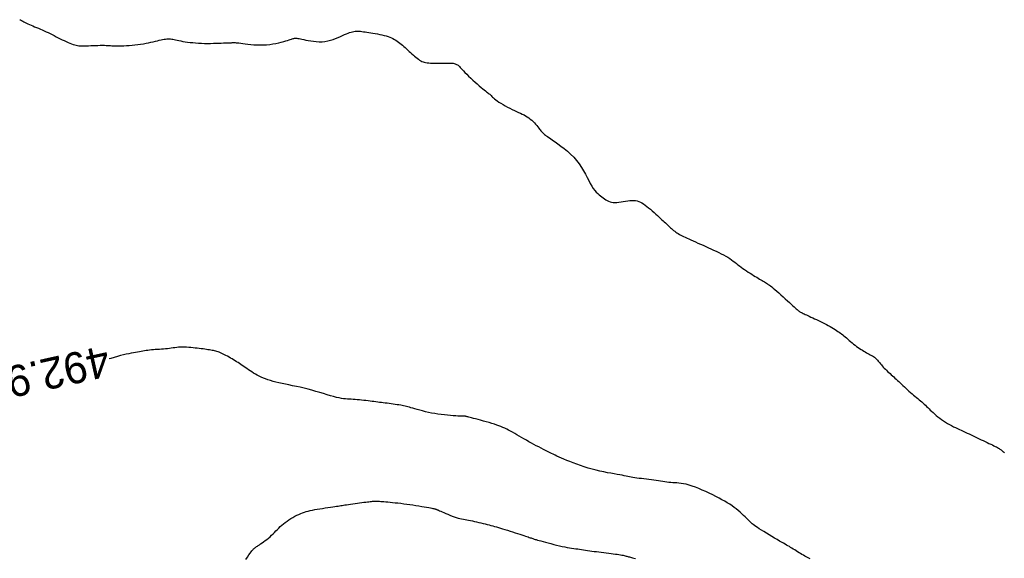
# Model space of a CAD drawing. Header units: millimetres. Extents: x 32690613 to 32693367, y 5343692 to 5344708.
# Tile 563 of 656: x 32692716 to 32692748, y 5344348 to 5344366. Entities that reach past the tile are written whole.
import ezdxf
from ezdxf.enums import TextEntityAlignment as Align

# ---------------------------------------------------------------- set-up
doc = ezdxf.new("R2010")
doc.units = ezdxf.units.MM
doc.header["$LTSCALE"] = 20
for name, color, linetype in [('02-DGM_HL_492.50', 92, 'Continuous'), ('02-DGM_HL_493.00', 102, 'Continuous'), ('02-DGM_HL_493.50', 112, 'Continuous')]:
    doc.layers.add(name, color=color, linetype=linetype)

msp = doc.modelspace()

# ---------------------------------------------------------------- linework, layer by layer
at = {"layer": '02-DGM_HL_492.50', "elevation": 492.5, "flags": 128}
msp.add_lwpolyline([(32692716.247, 5344365.76), (32692716.268, 5344365.75), (32692716.302, 5344365.732), (32692716.339, 5344365.713), (32692716.377, 5344365.693), (32692716.418, 5344365.671), (32692716.462, 5344365.649), (32692716.509, 5344365.626), (32692716.558, 5344365.603), (32692716.611, 5344365.58), (32692716.666, 5344365.557), (32692716.723, 5344365.533), (32692716.783, 5344365.509), (32692716.844, 5344365.485), (32692716.906, 5344365.459), (32692716.969, 5344365.433), (32692717.033, 5344365.404), (32692717.097, 5344365.375), (32692717.16, 5344365.344), (32692717.224, 5344365.312), (32692717.288, 5344365.28), (32692717.352, 5344365.247), (32692717.416, 5344365.214), (32692717.479, 5344365.181), (32692717.543, 5344365.149), (32692717.607, 5344365.118), (32692717.67, 5344365.087), (32692717.732, 5344365.059), (32692717.793, 5344365.032), (32692717.851, 5344365.007), (32692717.907, 5344364.985), (32692717.96, 5344364.966), (32692718.01, 5344364.951), (32692718.055, 5344364.939), (32692718.098, 5344364.93), (32692718.14, 5344364.924), (32692718.183, 5344364.921), (32692718.227, 5344364.92), (32692718.275, 5344364.92), (32692718.327, 5344364.921), (32692718.386, 5344364.924), (32692718.452, 5344364.926), (32692718.524, 5344364.929), (32692718.599, 5344364.932), (32692718.676, 5344364.934), (32692718.753, 5344364.936), (32692718.828, 5344364.937), (32692718.897, 5344364.938), (32692718.961, 5344364.938), (32692719.016, 5344364.936), (32692719.066, 5344364.934), (32692719.111, 5344364.932), (32692719.154, 5344364.929), (32692719.198, 5344364.926), (32692719.244, 5344364.923), (32692719.295, 5344364.921), (32692719.354, 5344364.92), (32692719.421, 5344364.92), (32692719.495, 5344364.921), (32692719.577, 5344364.923), (32692719.663, 5344364.927), (32692719.753, 5344364.933), (32692719.845, 5344364.94), (32692719.938, 5344364.949), (32692720.03, 5344364.96), (32692720.12, 5344364.973), (32692720.208, 5344364.987), (32692720.293, 5344365.003), (32692720.374, 5344365.019), (32692720.452, 5344365.036), (32692720.525, 5344365.053), (32692720.595, 5344365.069), (32692720.659, 5344365.085), (32692720.719, 5344365.099), (32692720.774, 5344365.112), (32692720.824, 5344365.123), (32692720.872, 5344365.132), (32692720.916, 5344365.14), (32692720.958, 5344365.145), (32692720.999, 5344365.147), (32692721.038, 5344365.147), (32692721.077, 5344365.144), (32692721.116, 5344365.139), (32692721.156, 5344365.132), (32692721.198, 5344365.123), (32692721.243, 5344365.112), (32692721.292, 5344365.101), (32692721.346, 5344365.089), (32692721.406, 5344365.077), (32692721.472, 5344365.065), (32692721.545, 5344365.053), (32692721.623, 5344365.042), (32692721.705, 5344365.032), (32692721.792, 5344365.023), (32692721.883, 5344365.015), (32692721.976, 5344365.009), (32692722.072, 5344365.004), (32692722.17, 5344365.001), (32692722.268, 5344365), (32692722.364, 5344365.001), (32692722.458, 5344365.002), (32692722.547, 5344365.004), (32692722.631, 5344365.006), (32692722.707, 5344365.009), (32692722.775, 5344365.012), (32692722.832, 5344365.014), (32692722.881, 5344365.016), (32692722.921, 5344365.017), (32692722.955, 5344365.019), (32692722.984, 5344365.02), (32692723.009, 5344365.021), (32692723.031, 5344365.022), (32692723.052, 5344365.023), (32692723.073, 5344365.023), (32692723.096, 5344365.024), (32692723.121, 5344365.024), (32692723.15, 5344365.023), (32692723.184, 5344365.021), (32692723.225, 5344365.018), (32692723.273, 5344365.013), (32692723.331, 5344365.006), (32692723.399, 5344364.997), (32692723.476, 5344364.987), (32692723.561, 5344364.976), (32692723.652, 5344364.966), (32692723.749, 5344364.958), (32692723.849, 5344364.952), (32692723.952, 5344364.949), (32692724.056, 5344364.951), (32692724.16, 5344364.957), (32692724.262, 5344364.968), (32692724.362, 5344364.982), (32692724.457, 5344364.999), (32692724.547, 5344365.018), (32692724.631, 5344365.038), (32692724.707, 5344365.057), (32692724.774, 5344365.076), (32692724.831, 5344365.093), (32692724.879, 5344365.109), (32692724.919, 5344365.122), (32692724.953, 5344365.134), (32692724.982, 5344365.144), (32692725.008, 5344365.152), (32692725.031, 5344365.158), (32692725.054, 5344365.162), (32692725.077, 5344365.164), (32692725.102, 5344365.164), (32692725.13, 5344365.162), (32692725.162, 5344365.157), (32692725.199, 5344365.151), (32692725.242, 5344365.143), (32692725.292, 5344365.133), (32692725.35, 5344365.121), (32692725.418, 5344365.107), (32692725.493, 5344365.092), (32692725.575, 5344365.078), (32692725.662, 5344365.066), (32692725.753, 5344365.057), (32692725.846, 5344365.052), (32692725.939, 5344365.053), (32692726.031, 5344365.061), (32692726.121, 5344365.077), (32692726.208, 5344365.099), (32692726.292, 5344365.127), (32692726.373, 5344365.158), (32692726.45, 5344365.191), (32692726.523, 5344365.224), (32692726.592, 5344365.256), (32692726.656, 5344365.286), (32692726.715, 5344365.311), (32692726.77, 5344365.332), (32692726.821, 5344365.35), (32692726.868, 5344365.363), (32692726.914, 5344365.374), (32692726.957, 5344365.382), (32692726.999, 5344365.387), (32692727.041, 5344365.39), (32692727.083, 5344365.39), (32692727.125, 5344365.389), (32692727.169, 5344365.386), (32692727.215, 5344365.381), (32692727.264, 5344365.375), (32692727.316, 5344365.368), (32692727.371, 5344365.359), (32692727.432, 5344365.349), (32692727.497, 5344365.339), (32692727.566, 5344365.327), (32692727.638, 5344365.315), (32692727.712, 5344365.302), (32692727.785, 5344365.288), (32692727.857, 5344365.272), (32692727.927, 5344365.256), (32692727.992, 5344365.238), (32692728.053, 5344365.219), (32692728.109, 5344365.198), (32692728.162, 5344365.177), (32692728.211, 5344365.153), (32692728.258, 5344365.128), (32692728.302, 5344365.101), (32692728.346, 5344365.073), (32692728.389, 5344365.042), (32692728.432, 5344365.009), (32692728.475, 5344364.975), (32692728.518, 5344364.939), (32692728.561, 5344364.901), (32692728.604, 5344364.863), (32692728.648, 5344364.824), (32692728.691, 5344364.784), (32692728.734, 5344364.744), (32692728.777, 5344364.704), (32692728.82, 5344364.665), (32692728.863, 5344364.626), (32692728.905, 5344364.589), (32692728.947, 5344364.554), (32692728.987, 5344364.521), (32692729.027, 5344364.492), (32692729.065, 5344364.465), (32692729.102, 5344364.442), (32692729.138, 5344364.423), (32692729.176, 5344364.407), (32692729.215, 5344364.395), (32692729.258, 5344364.385), (32692729.305, 5344364.377), (32692729.357, 5344364.371), (32692729.416, 5344364.368), (32692729.482, 5344364.366), (32692729.554, 5344364.365), (32692729.63, 5344364.365), (32692729.707, 5344364.366), (32692729.784, 5344364.367), (32692729.858, 5344364.368), (32692729.928, 5344364.368), (32692729.992, 5344364.368), (32692730.047, 5344364.367), (32692730.095, 5344364.364), (32692730.136, 5344364.36), (32692730.171, 5344364.354), (32692730.202, 5344364.347), (32692730.228, 5344364.337), (32692730.252, 5344364.326), (32692730.274, 5344364.312), (32692730.296, 5344364.296), (32692730.317, 5344364.277), (32692730.34, 5344364.255), (32692730.365, 5344364.228), (32692730.395, 5344364.197), (32692730.429, 5344364.16), (32692730.47, 5344364.118), (32692730.517, 5344364.069), (32692730.574, 5344364.013), (32692730.636, 5344363.953), (32692730.703, 5344363.889), (32692730.773, 5344363.824), (32692730.843, 5344363.76), (32692730.912, 5344363.698), (32692730.977, 5344363.64), (32692731.037, 5344363.589), (32692731.089, 5344363.545), (32692731.135, 5344363.508), (32692731.174, 5344363.476), (32692731.209, 5344363.45), (32692731.239, 5344363.426), (32692731.266, 5344363.405), (32692731.29, 5344363.386), (32692731.312, 5344363.366), (32692731.334, 5344363.345), (32692731.355, 5344363.324), (32692731.378, 5344363.3), (32692731.403, 5344363.275), (32692731.432, 5344363.248), (32692731.467, 5344363.219), (32692731.507, 5344363.187), (32692731.554, 5344363.153), (32692731.609, 5344363.116), (32692731.672, 5344363.077), (32692731.739, 5344363.037), (32692731.811, 5344362.997), (32692731.885, 5344362.957), (32692731.959, 5344362.918), (32692732.033, 5344362.88), (32692732.105, 5344362.846), (32692732.172, 5344362.814), (32692732.237, 5344362.785), (32692732.298, 5344362.758), (32692732.356, 5344362.731), (32692732.411, 5344362.704), (32692732.464, 5344362.675), (32692732.515, 5344362.645), (32692732.564, 5344362.611), (32692732.612, 5344362.574), (32692732.658, 5344362.533), (32692732.701, 5344362.491), (32692732.743, 5344362.447), (32692732.782, 5344362.404), (32692732.818, 5344362.362), (32692732.851, 5344362.322), (32692732.881, 5344362.285), (32692732.907, 5344362.253), (32692732.931, 5344362.224), (32692732.952, 5344362.199), (32692732.971, 5344362.176), (32692732.988, 5344362.156), (32692733.005, 5344362.138), (32692733.021, 5344362.122), (32692733.037, 5344362.107), (32692733.054, 5344362.092), (32692733.073, 5344362.076), (32692733.095, 5344362.058), (32692733.124, 5344362.038), (32692733.159, 5344362.013), (32692733.203, 5344361.982), (32692733.258, 5344361.944), (32692733.325, 5344361.897), (32692733.405, 5344361.842), (32692733.496, 5344361.778), (32692733.594, 5344361.705), (32692733.697, 5344361.625), (32692733.802, 5344361.538), (32692733.906, 5344361.445), (32692734.005, 5344361.346), (32692734.097, 5344361.243), (32692734.18, 5344361.135), (32692734.254, 5344361.024), (32692734.32, 5344360.914), (32692734.379, 5344360.805), (32692734.434, 5344360.699), (32692734.485, 5344360.598), (32692734.534, 5344360.505), (32692734.582, 5344360.422), (32692734.63, 5344360.348), (32692734.678, 5344360.285), (32692734.726, 5344360.231), (32692734.773, 5344360.183), (32692734.82, 5344360.142), (32692734.866, 5344360.106), (32692734.911, 5344360.073), (32692734.954, 5344360.043), (32692734.996, 5344360.014), (32692735.038, 5344359.987), (32692735.08, 5344359.962), (32692735.123, 5344359.94), (32692735.168, 5344359.922), (32692735.216, 5344359.907), (32692735.269, 5344359.898), (32692735.325, 5344359.895), (32692735.388, 5344359.897), (32692735.454, 5344359.904), (32692735.524, 5344359.914), (32692735.595, 5344359.926), (32692735.667, 5344359.938), (32692735.738, 5344359.95), (32692735.806, 5344359.959), (32692735.871, 5344359.964), (32692735.931, 5344359.963), (32692735.987, 5344359.958), (32692736.04, 5344359.947), (32692736.091, 5344359.93), (32692736.141, 5344359.909), (32692736.191, 5344359.882), (32692736.241, 5344359.85), (32692736.294, 5344359.813), (32692736.349, 5344359.771), (32692736.405, 5344359.725), (32692736.463, 5344359.677), (32692736.522, 5344359.626), (32692736.579, 5344359.575), (32692736.635, 5344359.524), (32692736.689, 5344359.474), (32692736.74, 5344359.428), (32692736.786, 5344359.384), (32692736.829, 5344359.345), (32692736.87, 5344359.307), (32692736.907, 5344359.273), (32692736.943, 5344359.24), (32692736.977, 5344359.208), (32692737.01, 5344359.178), (32692737.042, 5344359.148), (32692737.075, 5344359.118), (32692737.107, 5344359.088), (32692737.14, 5344359.058), (32692737.174, 5344359.029), (32692737.208, 5344359.001), (32692737.243, 5344358.974), (32692737.278, 5344358.947), (32692737.315, 5344358.922), (32692737.353, 5344358.898), (32692737.393, 5344358.875), (32692737.436, 5344358.852), (32692737.48, 5344358.829), (32692737.529, 5344358.806), (32692737.581, 5344358.782), (32692737.637, 5344358.756), (32692737.698, 5344358.728), (32692737.764, 5344358.698), (32692737.835, 5344358.666), (32692737.91, 5344358.633), (32692737.988, 5344358.597), (32692738.069, 5344358.561), (32692738.152, 5344358.523), (32692738.236, 5344358.485), (32692738.321, 5344358.447), (32692738.405, 5344358.409), (32692738.49, 5344358.37), (32692738.572, 5344358.332), (32692738.653, 5344358.293), (32692738.732, 5344358.255), (32692738.807, 5344358.216), (32692738.878, 5344358.177), (32692738.944, 5344358.138), (32692739.006, 5344358.098), (32692739.063, 5344358.059), (32692739.118, 5344358.019), (32692739.169, 5344357.98), (32692739.22, 5344357.94), (32692739.27, 5344357.9), (32692739.321, 5344357.861), (32692739.374, 5344357.821), (32692739.429, 5344357.781), (32692739.485, 5344357.742), (32692739.543, 5344357.704), (32692739.601, 5344357.666), (32692739.659, 5344357.629), (32692739.716, 5344357.594), (32692739.772, 5344357.559), (32692739.824, 5344357.527), (32692739.874, 5344357.497), (32692739.921, 5344357.468), (32692739.965, 5344357.441), (32692740.006, 5344357.416), (32692740.045, 5344357.392), (32692740.082, 5344357.37), (32692740.116, 5344357.349), (32692740.149, 5344357.329), (32692740.181, 5344357.309), (32692740.212, 5344357.29), (32692740.243, 5344357.269), (32692740.277, 5344357.246), (32692740.313, 5344357.219), (32692740.354, 5344357.188), (32692740.4, 5344357.151), (32692740.452, 5344357.107), (32692740.512, 5344357.055), (32692740.577, 5344356.998), (32692740.646, 5344356.936), (32692740.717, 5344356.872), (32692740.787, 5344356.808), (32692740.855, 5344356.745), (32692740.919, 5344356.686), (32692740.977, 5344356.633), (32692741.027, 5344356.586), (32692741.07, 5344356.547), (32692741.107, 5344356.513), (32692741.139, 5344356.484), (32692741.167, 5344356.46), (32692741.192, 5344356.44), (32692741.214, 5344356.422), (32692741.236, 5344356.406), (32692741.257, 5344356.392), (32692741.28, 5344356.379), (32692741.303, 5344356.366), (32692741.328, 5344356.353), (32692741.356, 5344356.339), (32692741.388, 5344356.324), (32692741.423, 5344356.308), (32692741.463, 5344356.29), (32692741.508, 5344356.27), (32692741.557, 5344356.247), (32692741.611, 5344356.223), (32692741.668, 5344356.196), (32692741.728, 5344356.168), (32692741.789, 5344356.139), (32692741.852, 5344356.109), (32692741.916, 5344356.077), (32692741.98, 5344356.045), (32692742.043, 5344356.012), (32692742.105, 5344355.979), (32692742.166, 5344355.946), (32692742.225, 5344355.914), (32692742.281, 5344355.882), (32692742.335, 5344355.85), (32692742.385, 5344355.82), (32692742.431, 5344355.792), (32692742.474, 5344355.764), (32692742.514, 5344355.736), (32692742.553, 5344355.709), (32692742.591, 5344355.68), (32692742.629, 5344355.651), (32692742.667, 5344355.62), (32692742.707, 5344355.587), (32692742.748, 5344355.551), (32692742.791, 5344355.514), (32692742.836, 5344355.475), (32692742.882, 5344355.435), (32692742.929, 5344355.395), (32692742.977, 5344355.355), (32692743.025, 5344355.317), (32692743.073, 5344355.28), (32692743.121, 5344355.246), (32692743.169, 5344355.213), (32692743.216, 5344355.183), (32692743.263, 5344355.155), (32692743.308, 5344355.128), (32692743.353, 5344355.103), (32692743.395, 5344355.079), (32692743.436, 5344355.057), (32692743.475, 5344355.035), (32692743.512, 5344355.015), (32692743.547, 5344354.994), (32692743.581, 5344354.974), (32692743.612, 5344354.954), (32692743.642, 5344354.933), (32692743.67, 5344354.911), (32692743.697, 5344354.887), (32692743.722, 5344354.863), (32692743.747, 5344354.836), (32692743.77, 5344354.809), (32692743.794, 5344354.78), (32692743.818, 5344354.75), (32692743.843, 5344354.718), (32692743.87, 5344354.686), (32692743.898, 5344354.653), (32692743.929, 5344354.62), (32692743.961, 5344354.586), (32692743.996, 5344354.551), (32692744.032, 5344354.516), (32692744.069, 5344354.48), (32692744.107, 5344354.445), (32692744.145, 5344354.409), (32692744.184, 5344354.373), (32692744.223, 5344354.337), (32692744.262, 5344354.301), (32692744.302, 5344354.264), (32692744.342, 5344354.227), (32692744.383, 5344354.189), (32692744.425, 5344354.15), (32692744.468, 5344354.11), (32692744.513, 5344354.069), (32692744.559, 5344354.026), (32692744.607, 5344353.982), (32692744.655, 5344353.938), (32692744.704, 5344353.893), (32692744.753, 5344353.849), (32692744.802, 5344353.805), (32692744.85, 5344353.763), (32692744.898, 5344353.721), (32692744.945, 5344353.682), (32692744.99, 5344353.644), (32692745.034, 5344353.608), (32692745.077, 5344353.572), (32692745.119, 5344353.537), (32692745.16, 5344353.502), (32692745.201, 5344353.467), (32692745.24, 5344353.431), (32692745.279, 5344353.395), (32692745.317, 5344353.358), (32692745.356, 5344353.319), (32692745.395, 5344353.28), (32692745.436, 5344353.24), (32692745.479, 5344353.199), (32692745.524, 5344353.157), (32692745.572, 5344353.114), (32692745.624, 5344353.07), (32692745.679, 5344353.025), (32692745.737, 5344352.981), (32692745.796, 5344352.937), (32692745.858, 5344352.894), (32692745.921, 5344352.852), (32692745.984, 5344352.812), (32692746.048, 5344352.774), (32692746.112, 5344352.739), (32692746.176, 5344352.706), (32692746.24, 5344352.675), (32692746.303, 5344352.646), (32692746.367, 5344352.617), (32692746.431, 5344352.589), (32692746.494, 5344352.561), (32692746.558, 5344352.533), (32692746.622, 5344352.503), (32692746.685, 5344352.473), (32692746.749, 5344352.443), (32692746.813, 5344352.412), (32692746.877, 5344352.381), (32692746.94, 5344352.35), (32692747.004, 5344352.319), (32692747.068, 5344352.288), (32692747.131, 5344352.258), (32692747.194, 5344352.228), (32692747.256, 5344352.2), (32692747.315, 5344352.172), (32692747.372, 5344352.145), (32692747.425, 5344352.12), (32692747.473, 5344352.097), (32692747.517, 5344352.075), (32692747.555, 5344352.055), (32692747.589, 5344352.037), (32692747.618, 5344352.02), (32692747.643, 5344352.005), (32692747.666, 5344351.99), (32692747.687, 5344351.975), (32692747.706, 5344351.961), (32692747.725, 5344351.946), (32692747.743, 5344351.931), (32692747.763, 5344351.915), (32692747.785, 5344351.897), (32692747.811, 5344351.878)], dxfattribs=at)
at = {"layer": '02-DGM_HL_493.00', "elevation": 493, "flags": 128}
msp.add_lwpolyline([(32692741.59, 5344348.468), (32692741.546, 5344348.489), (32692741.501, 5344348.51), (32692741.457, 5344348.532), (32692741.412, 5344348.556), (32692741.367, 5344348.58), (32692741.321, 5344348.607), (32692741.274, 5344348.635), (32692741.228, 5344348.664), (32692741.181, 5344348.694), (32692741.134, 5344348.724), (32692741.089, 5344348.753), (32692741.044, 5344348.782), (32692741.001, 5344348.809), (32692740.958, 5344348.834), (32692740.917, 5344348.859), (32692740.874, 5344348.883), (32692740.828, 5344348.908), (32692740.78, 5344348.936), (32692740.726, 5344348.966), (32692740.666, 5344349), (32692740.598, 5344349.039), (32692740.523, 5344349.084), (32692740.441, 5344349.133), (32692740.355, 5344349.185), (32692740.268, 5344349.238), (32692740.181, 5344349.291), (32692740.098, 5344349.343), (32692740.021, 5344349.391), (32692739.952, 5344349.435), (32692739.892, 5344349.473), (32692739.842, 5344349.507), (32692739.799, 5344349.537), (32692739.761, 5344349.566), (32692739.726, 5344349.594), (32692739.693, 5344349.622), (32692739.66, 5344349.653), (32692739.625, 5344349.686), (32692739.586, 5344349.725), (32692739.544, 5344349.767), (32692739.497, 5344349.813), (32692739.448, 5344349.861), (32692739.395, 5344349.911), (32692739.338, 5344349.963), (32692739.278, 5344350.015), (32692739.215, 5344350.066), (32692739.149, 5344350.117), (32692739.079, 5344350.167), (32692739.006, 5344350.216), (32692738.928, 5344350.265), (32692738.846, 5344350.315), (32692738.758, 5344350.365), (32692738.665, 5344350.415), (32692738.566, 5344350.467), (32692738.461, 5344350.52), (32692738.351, 5344350.573), (32692738.239, 5344350.625), (32692738.126, 5344350.675), (32692738.014, 5344350.722), (32692737.904, 5344350.765), (32692737.799, 5344350.802), (32692737.701, 5344350.834), (32692737.61, 5344350.858), (32692737.526, 5344350.875), (32692737.448, 5344350.888), (32692737.375, 5344350.896), (32692737.306, 5344350.902), (32692737.241, 5344350.907), (32692737.177, 5344350.91), (32692737.114, 5344350.915), (32692737.051, 5344350.921), (32692736.988, 5344350.929), (32692736.923, 5344350.938), (32692736.858, 5344350.949), (32692736.791, 5344350.959), (32692736.721, 5344350.97), (32692736.649, 5344350.981), (32692736.575, 5344350.992), (32692736.497, 5344351.002), (32692736.417, 5344351.012), (32692736.336, 5344351.021), (32692736.256, 5344351.03), (32692736.177, 5344351.039), (32692736.102, 5344351.048), (32692736.03, 5344351.057), (32692735.964, 5344351.066), (32692735.904, 5344351.076), (32692735.849, 5344351.086), (32692735.795, 5344351.097), (32692735.742, 5344351.109), (32692735.687, 5344351.121), (32692735.626, 5344351.134), (32692735.56, 5344351.148), (32692735.484, 5344351.162), (32692735.398, 5344351.177), (32692735.301, 5344351.193), (32692735.197, 5344351.211), (32692735.085, 5344351.231), (32692734.968, 5344351.254), (32692734.846, 5344351.279), (32692734.721, 5344351.308), (32692734.595, 5344351.34), (32692734.469, 5344351.376), (32692734.344, 5344351.415), (32692734.221, 5344351.457), (32692734.102, 5344351.5), (32692733.988, 5344351.543), (32692733.88, 5344351.585), (32692733.78, 5344351.626), (32692733.689, 5344351.664), (32692733.608, 5344351.7), (32692733.534, 5344351.732), (32692733.468, 5344351.763), (32692733.406, 5344351.792), (32692733.346, 5344351.82), (32692733.288, 5344351.849), (32692733.229, 5344351.879), (32692733.167, 5344351.91), (32692733.101, 5344351.943), (32692733.031, 5344351.979), (32692732.958, 5344352.016), (32692732.882, 5344352.055), (32692732.805, 5344352.096), (32692732.726, 5344352.138), (32692732.646, 5344352.181), (32692732.566, 5344352.225), (32692732.487, 5344352.269), (32692732.409, 5344352.314), (32692732.332, 5344352.359), (32692732.257, 5344352.402), (32692732.184, 5344352.445), (32692732.113, 5344352.486), (32692732.044, 5344352.525), (32692731.979, 5344352.562), (32692731.916, 5344352.595), (32692731.856, 5344352.626), (32692731.796, 5344352.655), (32692731.735, 5344352.682), (32692731.673, 5344352.709), (32692731.607, 5344352.734), (32692731.537, 5344352.759), (32692731.46, 5344352.784), (32692731.378, 5344352.81), (32692731.29, 5344352.836), (32692731.2, 5344352.862), (32692731.109, 5344352.887), (32692731.021, 5344352.911), (32692730.937, 5344352.933), (32692730.859, 5344352.954), (32692730.791, 5344352.972), (32692730.733, 5344352.987), (32692730.685, 5344353), (32692730.646, 5344353.011), (32692730.614, 5344353.02), (32692730.588, 5344353.026), (32692730.567, 5344353.031), (32692730.549, 5344353.035), (32692730.533, 5344353.038), (32692730.518, 5344353.039), (32692730.502, 5344353.04), (32692730.483, 5344353.041), (32692730.46, 5344353.042), (32692730.431, 5344353.042), (32692730.394, 5344353.043), (32692730.349, 5344353.045), (32692730.292, 5344353.048), (32692730.223, 5344353.051), (32692730.144, 5344353.057), (32692730.056, 5344353.063), (32692729.961, 5344353.072), (32692729.86, 5344353.082), (32692729.757, 5344353.094), (32692729.651, 5344353.109), (32692729.547, 5344353.125), (32692729.444, 5344353.144), (32692729.344, 5344353.165), (32692729.248, 5344353.187), (32692729.157, 5344353.21), (32692729.07, 5344353.233), (32692728.989, 5344353.255), (32692728.915, 5344353.276), (32692728.848, 5344353.295), (32692728.788, 5344353.313), (32692728.735, 5344353.328), (32692728.686, 5344353.342), (32692728.641, 5344353.354), (32692728.597, 5344353.365), (32692728.552, 5344353.375), (32692728.506, 5344353.384), (32692728.457, 5344353.393), (32692728.403, 5344353.402), (32692728.345, 5344353.412), (32692728.283, 5344353.421), (32692728.219, 5344353.429), (32692728.154, 5344353.438), (32692728.089, 5344353.447), (32692728.024, 5344353.455), (32692727.96, 5344353.463), (32692727.898, 5344353.471), (32692727.838, 5344353.479), (32692727.779, 5344353.486), (32692727.72, 5344353.494), (32692727.661, 5344353.501), (32692727.601, 5344353.509), (32692727.539, 5344353.517), (32692727.476, 5344353.525), (32692727.41, 5344353.533), (32692727.342, 5344353.541), (32692727.273, 5344353.55), (32692727.204, 5344353.558), (32692727.134, 5344353.565), (32692727.066, 5344353.572), (32692726.999, 5344353.578), (32692726.935, 5344353.582), (32692726.874, 5344353.585), (32692726.814, 5344353.588), (32692726.754, 5344353.591), (32692726.693, 5344353.596), (32692726.628, 5344353.602), (32692726.559, 5344353.612), (32692726.483, 5344353.626), (32692726.399, 5344353.645), (32692726.306, 5344353.669), (32692726.205, 5344353.698), (32692726.096, 5344353.731), (32692725.982, 5344353.766), (32692725.862, 5344353.802), (32692725.739, 5344353.839), (32692725.614, 5344353.875), (32692725.488, 5344353.909), (32692725.362, 5344353.94), (32692725.237, 5344353.969), (32692725.113, 5344353.995), (32692724.992, 5344354.02), (32692724.875, 5344354.043), (32692724.762, 5344354.066), (32692724.653, 5344354.088), (32692724.551, 5344354.111), (32692724.455, 5344354.134), (32692724.365, 5344354.158), (32692724.281, 5344354.183), (32692724.202, 5344354.209), (32692724.127, 5344354.236), (32692724.056, 5344354.265), (32692723.988, 5344354.295), (32692723.923, 5344354.326), (32692723.86, 5344354.358), (32692723.8, 5344354.392), (32692723.741, 5344354.427), (32692723.684, 5344354.462), (32692723.63, 5344354.498), (32692723.576, 5344354.533), (32692723.525, 5344354.568), (32692723.475, 5344354.603), (32692723.427, 5344354.636), (32692723.38, 5344354.668), (32692723.334, 5344354.7), (32692723.288, 5344354.731), (32692723.242, 5344354.761), (32692723.196, 5344354.791), (32692723.15, 5344354.821), (32692723.102, 5344354.85), (32692723.054, 5344354.879), (32692723.004, 5344354.908), (32692722.955, 5344354.937), (32692722.905, 5344354.964), (32692722.856, 5344354.99), (32692722.809, 5344355.015), (32692722.763, 5344355.037), (32692722.719, 5344355.057), (32692722.678, 5344355.075), (32692722.639, 5344355.091), (32692722.601, 5344355.105), (32692722.564, 5344355.117), (32692722.527, 5344355.128), (32692722.49, 5344355.137), (32692722.452, 5344355.146), (32692722.412, 5344355.154), (32692722.37, 5344355.162), (32692722.325, 5344355.169), (32692722.278, 5344355.176), (32692722.229, 5344355.183), (32692722.176, 5344355.19), (32692722.121, 5344355.198), (32692722.062, 5344355.205), (32692722.001, 5344355.213), (32692721.937, 5344355.221), (32692721.87, 5344355.229), (32692721.802, 5344355.237), (32692721.733, 5344355.244), (32692721.663, 5344355.25), (32692721.594, 5344355.255), (32692721.527, 5344355.257), (32692721.461, 5344355.258), (32692721.398, 5344355.256), (32692721.337, 5344355.252), (32692721.278, 5344355.246), (32692721.219, 5344355.239), (32692721.161, 5344355.231), (32692721.102, 5344355.223), (32692721.043, 5344355.215), (32692720.982, 5344355.208), (32692720.918, 5344355.202), (32692720.853, 5344355.196), (32692720.788, 5344355.191), (32692720.721, 5344355.186), (32692720.656, 5344355.182), (32692720.591, 5344355.177), (32692720.528, 5344355.172), (32692720.468, 5344355.167), (32692720.41, 5344355.161), (32692720.355, 5344355.154), (32692720.301, 5344355.147), (32692720.247, 5344355.139), (32692720.194, 5344355.13), (32692720.138, 5344355.12), (32692720.081, 5344355.11), (32692720.021, 5344355.099), (32692719.957, 5344355.087), (32692719.889, 5344355.074), (32692719.816, 5344355.06), (32692719.739, 5344355.044), (32692719.657, 5344355.027), (32692719.57, 5344355.006), (32692719.478, 5344354.984), (32692719.38, 5344354.958), (32692719.277, 5344354.929), (32692719.168, 5344354.897), (32692719.107, 5344354.879)], dxfattribs=at)
at = {"layer": '02-DGM_HL_493.50', "elevation": 493.5, "flags": 128}
msp.add_lwpolyline([(32692723.492, 5344348.45), (32692723.546, 5344348.526), (32692723.594, 5344348.592), (32692723.633, 5344348.646), (32692723.664, 5344348.689), (32692723.689, 5344348.723), (32692723.709, 5344348.749), (32692723.725, 5344348.768), (32692723.737, 5344348.783), (32692723.749, 5344348.795), (32692723.759, 5344348.804), (32692723.771, 5344348.814), (32692723.784, 5344348.823), (32692723.799, 5344348.834), (32692723.817, 5344348.846), (32692723.838, 5344348.86), (32692723.863, 5344348.877), (32692723.892, 5344348.897), (32692723.927, 5344348.921), (32692723.967, 5344348.948), (32692724.012, 5344348.98), (32692724.06, 5344349.014), (32692724.111, 5344349.052), (32692724.164, 5344349.092), (32692724.217, 5344349.134), (32692724.269, 5344349.178), (32692724.319, 5344349.223), (32692724.368, 5344349.269), (32692724.414, 5344349.315), (32692724.459, 5344349.361), (32692724.504, 5344349.407), (32692724.549, 5344349.454), (32692724.596, 5344349.5), (32692724.645, 5344349.545), (32692724.698, 5344349.59), (32692724.754, 5344349.634), (32692724.813, 5344349.677), (32692724.874, 5344349.719), (32692724.938, 5344349.758), (32692725.002, 5344349.796), (32692725.066, 5344349.831), (32692725.13, 5344349.864), (32692725.192, 5344349.893), (32692725.253, 5344349.92), (32692725.312, 5344349.943), (32692725.372, 5344349.964), (32692725.432, 5344349.983), (32692725.495, 5344350), (32692725.56, 5344350.016), (32692725.63, 5344350.03), (32692725.704, 5344350.045), (32692725.784, 5344350.059), (32692725.868, 5344350.073), (32692725.955, 5344350.087), (32692726.041, 5344350.101), (32692726.126, 5344350.113), (32692726.206, 5344350.125), (32692726.281, 5344350.136), (32692726.348, 5344350.146), (32692726.405, 5344350.154), (32692726.455, 5344350.162), (32692726.5, 5344350.169), (32692726.542, 5344350.175), (32692726.583, 5344350.181), (32692726.625, 5344350.188), (32692726.671, 5344350.195), (32692726.723, 5344350.203), (32692726.783, 5344350.212), (32692726.849, 5344350.222), (32692726.92, 5344350.232), (32692726.994, 5344350.242), (32692727.068, 5344350.253), (32692727.141, 5344350.263), (32692727.212, 5344350.273), (32692727.277, 5344350.282), (32692727.336, 5344350.289), (32692727.389, 5344350.296), (32692727.437, 5344350.301), (32692727.48, 5344350.306), (32692727.52, 5344350.31), (32692727.558, 5344350.313), (32692727.594, 5344350.314), (32692727.629, 5344350.316), (32692727.663, 5344350.316), (32692727.699, 5344350.316), (32692727.736, 5344350.315), (32692727.776, 5344350.313), (32692727.819, 5344350.31), (32692727.867, 5344350.307), (32692727.92, 5344350.303), (32692727.979, 5344350.298), (32692728.046, 5344350.292), (32692728.118, 5344350.285), (32692728.197, 5344350.277), (32692728.28, 5344350.268), (32692728.368, 5344350.259), (32692728.46, 5344350.248), (32692728.555, 5344350.236), (32692728.652, 5344350.224), (32692728.751, 5344350.21), (32692728.85, 5344350.195), (32692728.947, 5344350.181), (32692729.041, 5344350.166), (32692729.131, 5344350.151), (32692729.214, 5344350.137), (32692729.289, 5344350.124), (32692729.355, 5344350.112), (32692729.41, 5344350.102), (32692729.455, 5344350.093), (32692729.491, 5344350.086), (32692729.52, 5344350.079), (32692729.543, 5344350.074), (32692729.56, 5344350.069), (32692729.574, 5344350.065), (32692729.586, 5344350.061), (32692729.596, 5344350.058), (32692729.606, 5344350.054), (32692729.618, 5344350.05), (32692729.632, 5344350.044), (32692729.65, 5344350.036), (32692729.673, 5344350.025), (32692729.703, 5344350.012), (32692729.741, 5344349.994), (32692729.788, 5344349.973), (32692729.843, 5344349.949), (32692729.903, 5344349.923), (32692729.968, 5344349.895), (32692730.035, 5344349.867), (32692730.103, 5344349.84), (32692730.171, 5344349.815), (32692730.236, 5344349.793), (32692730.297, 5344349.774), (32692730.356, 5344349.759), (32692730.412, 5344349.746), (32692730.467, 5344349.735), (32692730.522, 5344349.725), (32692730.577, 5344349.715), (32692730.634, 5344349.705), (32692730.694, 5344349.694), (32692730.757, 5344349.682), (32692730.823, 5344349.668), (32692730.891, 5344349.653), (32692730.96, 5344349.637), (32692731.029, 5344349.621), (32692731.097, 5344349.604), (32692731.164, 5344349.587), (32692731.229, 5344349.571), (32692731.29, 5344349.555), (32692731.35, 5344349.539), (32692731.409, 5344349.523), (32692731.468, 5344349.507), (32692731.528, 5344349.49), (32692731.59, 5344349.472), (32692731.656, 5344349.452), (32692731.726, 5344349.431), (32692731.801, 5344349.408), (32692731.88, 5344349.383), (32692731.962, 5344349.358), (32692732.044, 5344349.332), (32692732.124, 5344349.306), (32692732.202, 5344349.281), (32692732.275, 5344349.257), (32692732.342, 5344349.235), (32692732.402, 5344349.216), (32692732.454, 5344349.198), (32692732.501, 5344349.183), (32692732.541, 5344349.169), (32692732.577, 5344349.157), (32692732.609, 5344349.146), (32692732.638, 5344349.136), (32692732.664, 5344349.127), (32692732.689, 5344349.118), (32692732.714, 5344349.11), (32692732.741, 5344349.102), (32692732.771, 5344349.093), (32692732.806, 5344349.083), (32692732.846, 5344349.071), (32692732.895, 5344349.057), (32692732.953, 5344349.041), (32692733.021, 5344349.022), (32692733.099, 5344349.001), (32692733.183, 5344348.978), (32692733.272, 5344348.955), (32692733.363, 5344348.931), (32692733.455, 5344348.908), (32692733.546, 5344348.887), (32692733.633, 5344348.867), (32692733.716, 5344348.85), (32692733.793, 5344348.835), (32692733.866, 5344348.823), (32692733.936, 5344348.811), (32692734.003, 5344348.801), (32692734.068, 5344348.792), (32692734.132, 5344348.784), (32692734.195, 5344348.775), (32692734.258, 5344348.766), (32692734.322, 5344348.757), (32692734.386, 5344348.748), (32692734.451, 5344348.738), (32692734.518, 5344348.728), (32692734.587, 5344348.718), (32692734.659, 5344348.708), (32692734.733, 5344348.698), (32692734.81, 5344348.689), (32692734.889, 5344348.679), (32692734.969, 5344348.669), (32692735.049, 5344348.659), (32692735.127, 5344348.65), (32692735.202, 5344348.64), (32692735.273, 5344348.631), (32692735.339, 5344348.622), (32692735.399, 5344348.613), (32692735.453, 5344348.605), (32692735.501, 5344348.596), (32692735.545, 5344348.588), (32692735.585, 5344348.58), (32692735.62, 5344348.572), (32692735.653, 5344348.565), (32692735.683, 5344348.557), (32692735.711, 5344348.55), (32692735.737, 5344348.543), (32692735.764, 5344348.536), (32692735.792, 5344348.528), (32692735.822, 5344348.52), (32692735.855, 5344348.511), (32692735.892, 5344348.501), (32692735.934, 5344348.49), (32692735.982, 5344348.477)], dxfattribs=at)

# ---------------------------------------------------------------- texts
at = {"layer": '02-DGM_HL_493.00'}
msp.add_text('492.97', height=1, rotation=192.5738, dxfattribs=at).set_placement((32692717.119, 5344354.391, 493), align=Align.MIDDLE)

doc.saveas('drawing.dxf')
